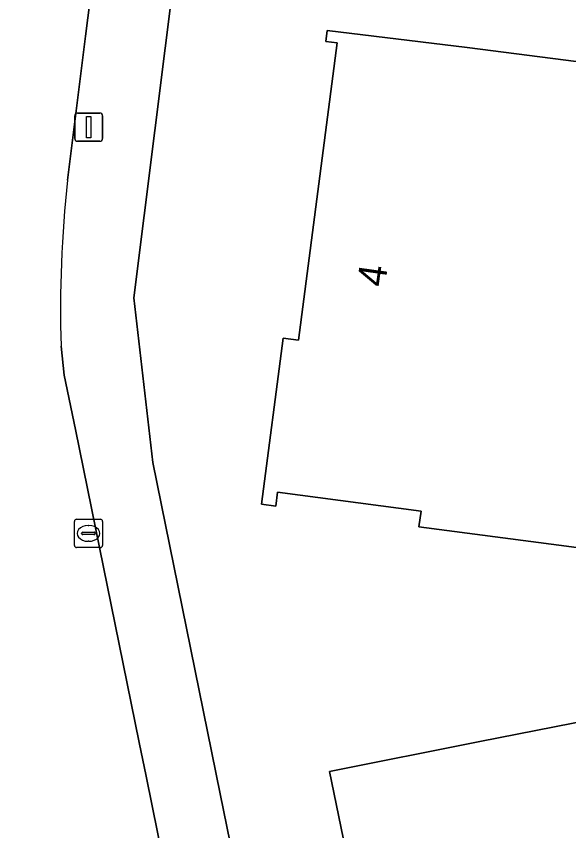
# Model space of a CAD drawing. Extents: x 160023 to 161302, y 384750 to 385707.
# Drawn here: x 160722.43 to 160742.02, y 384880.03 to 384908.9 of the extents above; entities that cross this region are included whole.
import ezdxf

# ---------------------------------------------------------------- set-up
doc = ezdxf.new("R2010")
doc.units = 0
for name, color, linetype in [('IMGEO_Erf', 7, 'Continuous'), ('IMGEO_Kolk', 7, 'Continuous'), ('IMGEO_Lichtmast', 7, 'Continuous'), ('IMGEO_Pand', 7, 'Continuous'), ('IMGEO_Pand_nummerreeks', 7, 'Continuous'), ('IMGEO_Rijbaan_lokaal_open', 7, 'Continuous'), ('IMGEO_Voetpad_open', 7, 'Continuous')]:
    doc.layers.add(name, color=color, linetype=linetype)

msp = doc.modelspace()

# ---------------------------------------------------------------- linework, layer by layer
at = {"layer": 'IMGEO_Erf'}
for points in [[(160736.412, 384977.212), (160728.453, 384913.716), (160726.598, 384898.918), (160727.272, 384893.08), (160729.664, 384881.344), (160732.249, 384868.657)], [(160736.144, 384869.451), (160733.533, 384882.133), (160738.872, 384883.188), (160742.841, 384883.972), (160743.29, 384881.699), (160757.729, 384884.553), (160757.227, 384887.095), (160762.126, 384888.063), (160755.507, 384907.922), (160782.595, 384922.812), (160780.796, 384927.511), (160781.023, 384927.638), (160794.809, 384935.33), (160795.485, 384933.758), (160802.073, 384936.28)]]:
    msp.add_lwpolyline(points, dxfattribs=at)
msp.add_lwpolyline([(160738.42, 384907.796), (160749.186, 384906.408), (160747.691, 384895.001), (160748.642, 384894.876), (160748.529, 384894.017), (160747.56, 384894.144), (160746.946, 384889.455), (160741.667, 384890.147), (160736.709, 384890.797), (160736.783, 384891.361), (160731.693, 384892.028), (160731.63, 384891.54), (160731.121, 384891.606), (160731.893, 384897.495), (160732.44, 384897.423), (160733.808, 384907.961), (160733.408, 384908.01), (160733.456, 384908.398)], close=True, dxfattribs=at)
at = {"layer": 'IMGEO_Kolk'}
for p, q in [((160724.49, 384890.143), (160724.49, 384890.995)), ((160724.565, 384891.069), (160725.417, 384891.069)), ((160725.491, 384890.995), (160725.491, 384890.143)), ((160724.749, 384890.563), (160724.749, 384890.575)), ((160724.792, 384890.612), (160725.19, 384890.612)), ((160724.978, 384890.849), (160725.003, 384890.849)), ((160725.233, 384890.575), (160725.233, 384890.563)), ((160725.187, 384890.526), (160724.789, 384890.526)), ((160725.001, 384890.289), (160724.976, 384890.289)), ((160725.417, 384890.069), (160724.565, 384890.069))]:
    msp.add_line(p, q, dxfattribs=at)
for points in [[(160724.49, 384890.143), (160724.49, 384890.995)], [(160724.565, 384891.069), (160725.417, 384891.069)], [(160725.491, 384890.995), (160725.491, 384890.143)], [(160725.417, 384890.069), (160724.565, 384890.069)]]:
    msp.add_lwpolyline(points, dxfattribs=at)
for centre, radius, start, end in [((160724.567, 384890.993), 0.0765, 91.552, 178.448), ((160724.567, 384890.993), 0.0765, 91.552, 178.448), ((160725.415, 384890.993), 0.0765, 1.552, 88.448), ((160725.415, 384890.993), 0.0765, 1.552, 88.448), ((160724.789, 384890.572), 0.0403, 85.8775, 175.7526), ((160725.194, 384890.574), 0.0386, 1.7309, 96.639), ((160724.786, 384890.562), 0.0366, 178.938, 274.7102), ((160725.19, 384890.569), 0.043, 264.8664, 352.4533), ((160724.567, 384890.145), 0.0765, 181.552, 268.448), ((160724.567, 384890.145), 0.0765, 181.552, 268.448), ((160725.415, 384890.145), 0.0765, 271.552, 358.448), ((160725.415, 384890.145), 0.0765, 271.552, 358.448)]:
    msp.add_arc(centre, radius, start, end, dxfattribs=at)
for centre, major_axis, ratio, start_param, end_param in [((160724.977, 384890.569), (-0.387, 0.002), 0.722429, 4.712389, 7.853982), ((160725.002, 384890.569), (-0.39, 0.002), 0.717154, 1.570796, 4.712389)]:
    msp.add_ellipse(centre, major_axis=major_axis, ratio=ratio, start_param=start_param, end_param=end_param, dxfattribs=at)
at = {"layer": 'IMGEO_Lichtmast'}
for p, q in [((160724.503, 384904.569), (160724.503, 384905.369)), ((160724.503, 384905.369), (160724.503, 384904.569)), ((160724.603, 384905.469), (160725.393, 384905.469)), ((160725.393, 384905.469), (160724.603, 384905.469)), ((160725.493, 384905.369), (160725.493, 384904.569)), ((160725.493, 384904.569), (160725.493, 384905.369)), ((160725.393, 384904.469), (160724.603, 384904.469)), ((160724.603, 384904.469), (160725.393, 384904.469))]:
    msp.add_line(p, q, dxfattribs=at)
msp.add_lwpolyline([(160724.923, 384905.344), (160725.073, 384905.344), (160725.073, 384904.594), (160724.923, 384904.594), (160724.923, 384905.344)], dxfattribs=at)
for centre, start, end in [((160724.603, 384905.369), 90, 180), ((160724.603, 384905.369), 90, 180), ((160725.393, 384905.369), 0, 90), ((160725.393, 384905.369), 360, 90), ((160724.603, 384904.569), 180, 270), ((160724.603, 384904.569), 180, 270), ((160725.393, 384904.569), 270, 0), ((160725.393, 384904.569), 270, 0)]:
    msp.add_arc(centre, 0.1, start, end, dxfattribs=at)
at = {"layer": 'IMGEO_Pand'}
for points in [[(160788.586, 384888.745), (160794.298, 384890.791), (160790.532, 384901.978), (160787.477, 384909.982), (160786.39, 384912.828), (160782.595, 384922.812), (160755.507, 384907.922), (160762.126, 384888.063), (160757.227, 384887.095), (160757.729, 384884.553), (160743.29, 384881.699), (160742.841, 384883.972), (160738.872, 384883.188), (160733.533, 384882.133), (160736.144, 384869.451), (160741.042, 384870.459), (160766.456, 384875.692), (160764.6, 384880.569), (160770.893, 384882.963), (160771.014, 384882.635), (160771.642, 384882.873), (160771.521, 384883.201), (160779.549, 384886.257), (160779.859, 384885.441)], [(160733.456, 384908.398), (160733.408, 384908.01), (160733.808, 384907.961), (160732.44, 384897.423), (160731.893, 384897.495), (160731.121, 384891.606), (160731.63, 384891.54), (160731.693, 384892.028), (160736.783, 384891.361), (160736.709, 384890.797), (160741.667, 384890.147), (160746.946, 384889.455), (160747.56, 384894.144), (160748.529, 384894.017), (160748.642, 384894.876), (160747.691, 384895.001), (160749.186, 384906.408), (160738.42, 384907.796)]]:
    msp.add_lwpolyline(points, close=True, dxfattribs=at)
at = {"layer": 'IMGEO_Rijbaan_lokaal_open'}
for points in [[(160724.25, 384903.093), (160724.884, 384908.194), (160725.98, 384916.848), (160726.457, 384920.615), (160726.592, 384921.685), (160728.324, 384935.472), (160731.257, 384959.185), (160733.271, 384975.746), (160733.915, 384980.714)], [(160724.527, 384894.256), (160724.134, 384896.18), (160724.018, 384897.202)], [(160719.061, 384892.15), (160722.144, 384876.063), (160726.564, 384854.683), (160727.369, 384850.788), (160728.424, 384845.683), (160728.898, 384843.388), (160734.556, 384844.558), (160733.343, 384850.842), (160733.09, 384852.151), (160730.257, 384866.021), (160727.032, 384881.965), (160726.791, 384883.157), (160724.527, 384894.256)]]:
    msp.add_lwpolyline(points, dxfattribs=at)
msp.add_arc((160767.618, 384898.435), 43.618, 173.8696, 181.6199, dxfattribs=at)
at = {"layer": 'IMGEO_Voetpad_open'}
for points in [[(160733.915, 384980.714), (160733.271, 384975.746), (160731.257, 384959.185), (160728.324, 384935.472), (160726.592, 384921.685), (160726.457, 384920.615), (160726.691, 384920.586), (160727.187, 384920.524), (160726.716, 384916.756), (160726.22, 384916.818), (160725.98, 384916.848), (160724.884, 384908.194), (160724.25, 384903.093)], [(160735.894, 384841.248), (160737.731, 384841.761), (160733.225, 384863.871), (160732.249, 384868.657), (160729.664, 384881.344), (160727.272, 384893.08), (160726.598, 384898.918), (160728.453, 384913.716), (160736.412, 384977.212)], [(160724.018, 384897.202), (160724.134, 384896.18), (160724.527, 384894.256), (160726.791, 384883.157), (160727.032, 384881.965), (160730.257, 384866.021), (160733.09, 384852.151), (160733.343, 384850.842), (160734.556, 384844.558), (160734.743, 384843.762), (160734.936, 384843.088)]]:
    msp.add_lwpolyline(points, dxfattribs=at)
msp.add_arc((160767.618, 384898.435), 43.618, 173.8696, 181.6199, dxfattribs=at)

# ---------------------------------------------------------------- texts
at = {"layer": 'IMGEO_Pand_nummerreeks'}
msp.add_text('4', height=1, rotation=82.0835, dxfattribs=at).set_placement((160735.499, 384899.278))

doc.saveas('drawing.dxf')
